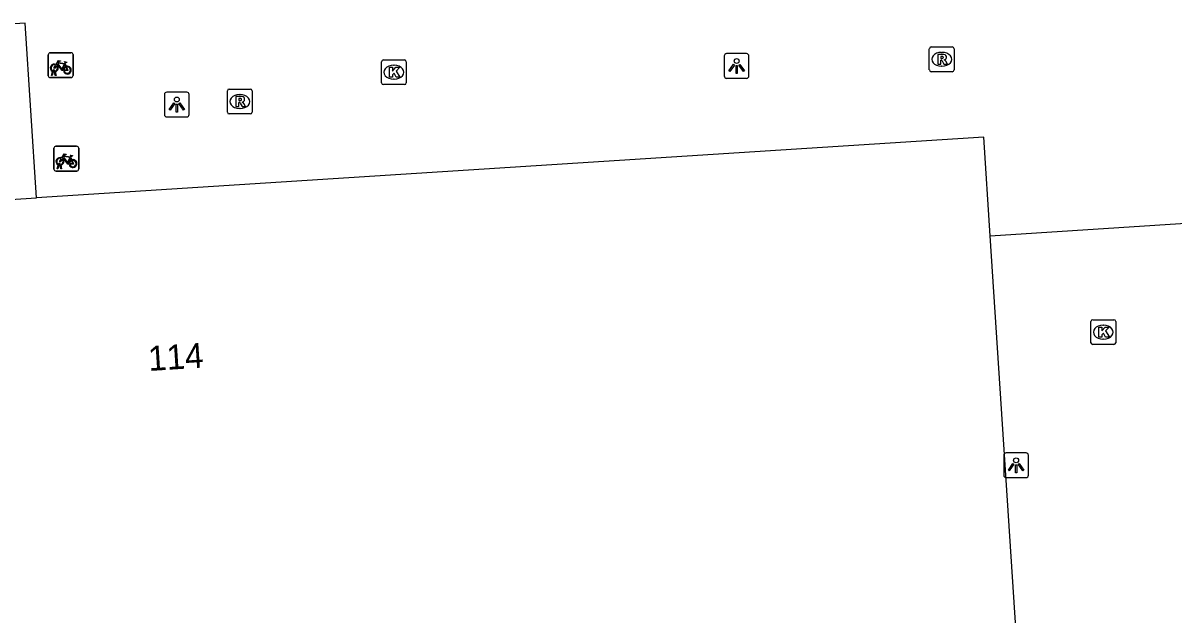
# Model space of a CAD drawing. Extents: x 159689 to 160786, y 387323 to 388339.
# Drawn here: x 160266.51 to 160312.97, y 387740.35 to 387764.24 of the extents above; entities that cross this region are included whole.
import ezdxf

# ---------------------------------------------------------------- set-up
doc = ezdxf.new("R2010")
doc.units = 0
for name, color, linetype in [('IMGEO_Fietsenrek', 7, 'Continuous'), ('IMGEO_Kolk', 7, 'Continuous'), ('IMGEO_Lichtpunt', 7, 'Continuous'), ('IMGEO_Pand', 7, 'Continuous'), ('IMGEO_Pand_nummerreeks', 7, 'Continuous'), ('IMGEO_Rioolput', 7, 'Continuous'), ('IMGEO_Voetpad_open', 7, 'Continuous')]:
    doc.layers.add(name, color=color, linetype=linetype)

msp = doc.modelspace()

# ---------------------------------------------------------------- linework, layer by layer
at = {"layer": 'IMGEO_Fietsenrek'}
for p, q in [((160267.526, 387762.113), (160267.526, 387762.954)), ((160267.526, 387762.954), (160267.526, 387762.113)), ((160267.601, 387763.038), (160268.442, 387763.038)), ((160268.442, 387763.038), (160267.601, 387763.038)), ((160268.526, 387762.963), (160268.526, 387762.122)), ((160268.526, 387762.122), (160268.526, 387762.963)), ((160267.653, 387762.122), (160267.692, 387762.282)), ((160267.722, 387762.27), (160267.687, 387762.122)), ((160267.764, 387762.294), (160267.763, 387762.298)), ((160267.805, 387762.122), (160267.771, 387762.264)), ((160267.795, 387762.305), (160267.796, 387762.298)), ((160267.803, 387762.268), (160267.838, 387762.122)), ((160268.213, 387762.587), (160268.249, 387762.492)), ((160268.451, 387762.038), (160267.61, 387762.038)), ((160267.61, 387762.038), (160268.451, 387762.038)), ((160267.687, 387762.122), (160267.653, 387762.122)), ((160267.838, 387762.122), (160267.805, 387762.122)), ((160267.754, 387758.341), (160267.754, 387759.182)), ((160267.754, 387759.182), (160267.754, 387758.341)), ((160267.829, 387759.266), (160268.67, 387759.266)), ((160268.67, 387759.266), (160267.829, 387759.266)), ((160268.754, 387759.191), (160268.754, 387758.35)), ((160268.754, 387758.35), (160268.754, 387759.191)), ((160267.881, 387758.35), (160267.92, 387758.51)), ((160267.95, 387758.498), (160267.915, 387758.35)), ((160267.992, 387758.522), (160267.991, 387758.526)), ((160268.033, 387758.35), (160267.999, 387758.492)), ((160268.023, 387758.533), (160268.024, 387758.526)), ((160268.031, 387758.496), (160268.066, 387758.35)), ((160268.441, 387758.815), (160268.477, 387758.72)), ((160268.679, 387758.266), (160267.838, 387758.266)), ((160267.838, 387758.266), (160268.679, 387758.266)), ((160267.915, 387758.35), (160267.881, 387758.35)), ((160268.066, 387758.35), (160268.033, 387758.35))]:
    msp.add_line(p, q, dxfattribs=at)
for points in [[(160267.839, 387762.564), (160267.934, 387762.728), (160268.02, 387762.714), (160268.022, 387762.705), (160267.966, 387762.694), (160267.939, 387762.649), (160268.195, 387762.608)], [(160268.182, 387762.583), (160267.925, 387762.624), (160267.908, 387762.595), (160268.075, 387762.375), (160268.182, 387762.583)], [(160268.195, 387762.608), (160268.22, 387762.657), (160268.214, 387762.661), (160268.191, 387762.665), (160268.179, 387762.672), (160268.178, 387762.675), (160268.18, 387762.68), (160268.275, 387762.665), (160268.277, 387762.655), (160268.267, 387762.642), (160268.255, 387762.636), (160268.241, 387762.642), (160268.213, 387762.587)], [(160267.86, 387762.512), (160267.808, 387762.422), (160267.768, 387762.397), (160267.769, 387762.444), (160267.824, 387762.538)], [(160268.135, 387762.32), (160268.085, 387762.32), (160267.894, 387762.571), (160267.875, 387762.539)], [(160268.23, 387762.485), (160268.2, 387762.562), (160268.091, 387762.344), (160268.134, 387762.344)], [(160268.164, 387762.344), (160268.284, 387762.343), (160268.24, 387762.457)], [(160268.26, 387762.464), (160268.315, 387762.319), (160268.165, 387762.319)], [(160268.067, 387758.792), (160268.162, 387758.956), (160268.248, 387758.942), (160268.25, 387758.933), (160268.194, 387758.922), (160268.167, 387758.877), (160268.423, 387758.836)], [(160268.423, 387758.836), (160268.448, 387758.885), (160268.442, 387758.889), (160268.419, 387758.893), (160268.407, 387758.9), (160268.406, 387758.903), (160268.408, 387758.908), (160268.503, 387758.893), (160268.505, 387758.883), (160268.495, 387758.87), (160268.483, 387758.864), (160268.469, 387758.87), (160268.441, 387758.815)], [(160268.088, 387758.74), (160268.036, 387758.65), (160267.996, 387758.625), (160267.997, 387758.672), (160268.052, 387758.766)], [(160268.363, 387758.548), (160268.313, 387758.548), (160268.122, 387758.799), (160268.103, 387758.767)], [(160268.41, 387758.811), (160268.153, 387758.852), (160268.136, 387758.823), (160268.303, 387758.603), (160268.41, 387758.811)], [(160268.458, 387758.713), (160268.428, 387758.79), (160268.319, 387758.572), (160268.362, 387758.572)], [(160268.392, 387758.572), (160268.512, 387758.571), (160268.468, 387758.685)], [(160268.488, 387758.692), (160268.543, 387758.547), (160268.393, 387758.547)]]:
    msp.add_lwpolyline(points, dxfattribs=at)
for centre, radius, start, end in [((160267.604, 387762.96), 0.0779, 92.4484, 184.2845), ((160267.604, 387762.96), 0.0779, 92.4484, 184.2845), ((160268.448, 387762.96), 0.0779, 2.4484, 94.2845), ((160268.448, 387762.96), 0.0779, 2.4484, 94.2845), ((160267.766, 387762.423), 0.159, 62.6766, 242.1369), ((160267.766, 387762.423), 0.129, 63.3192, 238.903), ((160267.746, 387762.294), 0.0499, 12.8025, 158.6934), ((160267.766, 387762.423), 0.159, 253.9967, 271.7867), ((160267.746, 387762.294), 0.0174, 12.8025, 163.4502), ((160267.766, 387762.423), 0.129, 253.415, 269.0204), ((160267.766, 387762.423), 0.129, 283.6043, 43.4302), ((160267.766, 387762.423), 0.159, 283.5766, 46.6042), ((160268.293, 387762.339), 0.159, 113.3408, 178.3217), ((160268.293, 387762.339), 0.159, 187.0065, 105.7708), ((160268.293, 387762.339), 0.129, 113.923, 177.9556), ((160268.293, 387762.339), 0.129, 188.6715, 104.5883), ((160267.604, 387762.116), 0.0779, 182.4484, 274.2845), ((160267.604, 387762.116), 0.0779, 182.4484, 274.2845), ((160268.448, 387762.116), 0.0779, 272.4484, 4.2845), ((160268.448, 387762.116), 0.0779, 272.4484, 4.2845), ((160267.832, 387759.188), 0.0779, 92.4484, 184.2845), ((160267.832, 387759.188), 0.0779, 92.4484, 184.2845), ((160268.676, 387759.188), 0.0779, 2.4484, 94.2845), ((160268.676, 387759.188), 0.0779, 2.4484, 94.2845), ((160267.994, 387758.651), 0.159, 62.6766, 242.1369), ((160267.994, 387758.651), 0.129, 63.3192, 238.903), ((160267.974, 387758.522), 0.0499, 12.8025, 158.6934), ((160267.994, 387758.651), 0.159, 253.9967, 271.7867), ((160267.974, 387758.522), 0.0174, 12.8025, 163.4502), ((160267.994, 387758.651), 0.129, 253.415, 269.0204), ((160267.994, 387758.651), 0.129, 283.6043, 43.4302), ((160267.994, 387758.651), 0.159, 283.5766, 46.6042), ((160268.521, 387758.567), 0.159, 113.3408, 178.3217), ((160268.521, 387758.567), 0.159, 187.0065, 105.7708), ((160268.521, 387758.567), 0.129, 113.923, 177.9556), ((160268.521, 387758.567), 0.129, 188.6715, 104.5883), ((160267.832, 387758.344), 0.0779, 182.4484, 274.2845), ((160267.832, 387758.344), 0.0779, 182.4484, 274.2845), ((160268.676, 387758.344), 0.0779, 272.4484, 4.2845), ((160268.676, 387758.344), 0.0779, 272.4484, 4.2845)]:
    msp.add_arc(centre, radius, start, end, dxfattribs=at)
at = {"layer": 'IMGEO_Kolk'}
for p, q in [((160280.978, 387761.826), (160280.978, 387762.678)), ((160281.053, 387762.752), (160281.905, 387762.752)), ((160281.979, 387762.678), (160281.979, 387761.826)), ((160281.466, 387762.532), (160281.491, 387762.532)), ((160281.905, 387761.752), (160281.053, 387761.752)), ((160281.489, 387761.972), (160281.464, 387761.972)), ((160309.617, 387751.336), (160309.617, 387752.188)), ((160309.692, 387752.262), (160310.544, 387752.262)), ((160310.105, 387752.042), (160310.13, 387752.042)), ((160310.618, 387752.188), (160310.618, 387751.336)), ((160310.128, 387751.482), (160310.103, 387751.482)), ((160310.544, 387751.262), (160309.692, 387751.262))]:
    msp.add_line(p, q, dxfattribs=at)
for points in [[(160280.978, 387761.826), (160280.978, 387762.678)], [(160281.053, 387762.752), (160281.905, 387762.752)], [(160281.979, 387762.678), (160281.979, 387761.826)], [(160281.299, 387762.452), (160281.422, 387762.452), (160281.422, 387762.301), (160281.552, 387762.452), (160281.716, 387762.452), (160281.57, 387762.301), (160281.723, 387762.052), (160281.571, 387762.052), (160281.486, 387762.216), (160281.422, 387762.149), (160281.422, 387762.052), (160281.299, 387762.052), (160281.299, 387762.452)], [(160281.905, 387761.752), (160281.053, 387761.752)], [(160309.617, 387751.336), (160309.617, 387752.188)], [(160309.692, 387752.262), (160310.544, 387752.262)], [(160309.938, 387751.962), (160310.061, 387751.962), (160310.061, 387751.811), (160310.191, 387751.962), (160310.355, 387751.962), (160310.209, 387751.811), (160310.362, 387751.562), (160310.21, 387751.562), (160310.125, 387751.726), (160310.061, 387751.659), (160310.061, 387751.562), (160309.938, 387751.562), (160309.938, 387751.962)], [(160310.618, 387752.188), (160310.618, 387751.336)], [(160310.544, 387751.262), (160309.692, 387751.262)]]:
    msp.add_lwpolyline(points, dxfattribs=at)
for centre, start, end in [((160281.055, 387762.676), 91.552, 178.448), ((160281.055, 387762.676), 91.552, 178.448), ((160281.903, 387762.676), 1.552, 88.448), ((160281.903, 387762.676), 1.552, 88.448), ((160281.055, 387761.828), 181.552, 268.448), ((160281.055, 387761.828), 181.552, 268.448), ((160281.903, 387761.828), 271.552, 358.448), ((160281.903, 387761.828), 271.552, 358.448), ((160309.694, 387752.186), 91.552, 178.448), ((160309.694, 387752.186), 91.552, 178.448), ((160310.542, 387752.186), 1.552, 88.448), ((160310.542, 387752.186), 1.552, 88.448), ((160309.694, 387751.338), 181.552, 268.448), ((160309.694, 387751.338), 181.552, 268.448), ((160310.542, 387751.338), 271.552, 358.448), ((160310.542, 387751.338), 271.552, 358.448)]:
    msp.add_arc(centre, 0.0765, start, end, dxfattribs=at)
for centre, major_axis, ratio, start_param, end_param in [((160281.465, 387762.252), (-0.387, 0.002), 0.722429, 4.712389, 7.853982), ((160281.49, 387762.252), (-0.39, 0.002), 0.717154, 1.570796, 4.712389), ((160310.104, 387751.762), (-0.387, 0.002), 0.722429, 4.712389, 7.853982), ((160310.129, 387751.762), (-0.39, 0.002), 0.717154, 1.570796, 4.712389)]:
    msp.add_ellipse(centre, major_axis=major_axis, ratio=ratio, start_param=start_param, end_param=end_param, dxfattribs=at)
at = {"layer": 'IMGEO_Lichtpunt'}
for p, q in [((160294.817, 387762.908), (160294.817, 387762.101)), ((160294.817, 387762.908), (160294.817, 387762.101)), ((160295.719, 387763.003), (160294.911, 387763.003)), ((160295.719, 387763.003), (160294.911, 387763.003)), ((160295.813, 387762.101), (160295.813, 387762.908)), ((160295.813, 387762.101), (160295.813, 387762.908)), ((160294.911, 387762.007), (160295.719, 387762.007)), ((160294.911, 387762.007), (160295.719, 387762.007)), ((160272.217, 387761.353), (160272.217, 387760.546)), ((160272.217, 387761.353), (160272.217, 387760.546)), ((160273.119, 387761.448), (160272.311, 387761.448)), ((160273.119, 387761.448), (160272.311, 387761.448)), ((160273.213, 387760.546), (160273.213, 387761.353)), ((160273.213, 387760.546), (160273.213, 387761.353)), ((160272.311, 387760.452), (160273.119, 387760.452)), ((160272.311, 387760.452), (160273.119, 387760.452)), ((160306.999, 387746.886), (160306.191, 387746.886)), ((160306.999, 387746.886), (160306.191, 387746.886)), ((160306.097, 387746.791), (160306.097, 387745.984)), ((160306.097, 387746.791), (160306.097, 387745.984)), ((160307.093, 387745.984), (160307.093, 387746.791)), ((160307.093, 387745.984), (160307.093, 387746.791)), ((160306.191, 387745.89), (160306.999, 387745.89)), ((160306.191, 387745.89), (160306.999, 387745.89))]:
    msp.add_line(p, q, dxfattribs=at)
for points in [[(160295.191, 387762.572), (160295.23, 387762.544), (160295.042, 387762.282), (160295.004, 387762.309), (160295.191, 387762.572)], [(160295.293, 387762.524), (160295.34, 387762.524), (160295.34, 387762.202), (160295.293, 387762.202), (160295.293, 387762.524)], [(160295.403, 387762.544), (160295.441, 387762.571), (160295.628, 387762.309), (160295.589, 387762.281), (160295.403, 387762.544)], [(160272.591, 387761.017), (160272.63, 387760.989), (160272.442, 387760.727), (160272.404, 387760.754), (160272.591, 387761.017)], [(160272.693, 387760.969), (160272.74, 387760.969), (160272.74, 387760.647), (160272.693, 387760.647), (160272.693, 387760.969)], [(160272.803, 387760.989), (160272.841, 387761.016), (160273.028, 387760.754), (160272.989, 387760.726), (160272.803, 387760.989)], [(160306.471, 387746.455), (160306.51, 387746.427), (160306.322, 387746.165), (160306.284, 387746.192), (160306.471, 387746.455)], [(160306.573, 387746.407), (160306.62, 387746.407), (160306.62, 387746.085), (160306.573, 387746.085), (160306.573, 387746.407)], [(160306.683, 387746.427), (160306.721, 387746.454), (160306.908, 387746.192), (160306.869, 387746.164), (160306.683, 387746.427)]]:
    msp.add_lwpolyline(points, dxfattribs=at)
for centre in [(160295.316, 387762.706), (160272.716, 387761.151), (160306.596, 387746.589)]:
    msp.add_circle(centre, 0.0994, dxfattribs=at)
for centre, start, end in [((160294.911, 387762.908), 90, 180), ((160294.911, 387762.908), 90, 180), ((160295.719, 387762.908), 0, 90), ((160295.719, 387762.908), 0, 90), ((160294.911, 387762.101), 180, 270), ((160294.911, 387762.101), 180, 270), ((160295.719, 387762.101), 270, 0), ((160295.719, 387762.101), 270, 360), ((160272.311, 387761.353), 90, 180), ((160272.311, 387761.353), 90, 180), ((160273.119, 387761.353), 0, 90), ((160273.119, 387761.353), 0, 90), ((160272.311, 387760.546), 180, 270), ((160272.311, 387760.546), 180, 270), ((160273.119, 387760.546), 270, 0), ((160273.119, 387760.546), 270, 360), ((160306.191, 387746.791), 90, 180), ((160306.191, 387746.791), 90, 180), ((160306.999, 387746.791), 0, 90), ((160306.999, 387746.791), 0, 90), ((160306.191, 387745.984), 180, 270), ((160306.191, 387745.984), 180, 270), ((160306.999, 387745.984), 270, 0), ((160306.999, 387745.984), 270, 360)]:
    msp.add_arc(centre, 0.0946, start, end, dxfattribs=at)
at = {"layer": 'IMGEO_Pand'}
for points in [[(160267.045, 387757.179), (160266.593, 387764.239), (160248.176, 387763.068)], [(160305.552, 387755.65), (160305.293, 387759.637), (160267.045, 387757.179)], [(160248.612, 387755.995), (160267.045, 387757.179)], [(160306.743, 387737.371), (160305.552, 387755.65)]]:
    msp.add_lwpolyline(points, dxfattribs=at)
at = {"layer": 'IMGEO_Rioolput'}
for p, q in [((160303.094, 387762.349), (160303.094, 387763.201)), ((160303.169, 387763.275), (160304.021, 387763.275)), ((160304.095, 387763.201), (160304.095, 387762.349)), ((160303.582, 387763.055), (160303.607, 387763.055)), ((160304.021, 387762.275), (160303.169, 387762.275)), ((160303.605, 387762.495), (160303.58, 387762.495)), ((160274.757, 387760.645), (160274.757, 387761.497)), ((160274.832, 387761.571), (160275.684, 387761.571)), ((160275.245, 387761.351), (160275.27, 387761.351)), ((160275.758, 387761.497), (160275.758, 387760.645)), ((160275.268, 387760.791), (160275.243, 387760.791)), ((160275.684, 387760.571), (160274.832, 387760.571))]:
    msp.add_line(p, q, dxfattribs=at)
for points in [[(160303.094, 387762.349), (160303.094, 387763.201)], [(160303.169, 387763.275), (160304.021, 387763.275)], [(160304.095, 387763.201), (160304.095, 387762.349)], [(160303.683, 387762.973), (160303.431, 387762.975), (160303.431, 387762.575)], [(160303.431, 387762.575), (160303.555, 387762.575), (160303.555, 387762.737), (160303.566, 387762.737)], [(160303.609, 387762.894), (160303.555, 387762.894), (160303.555, 387762.813)], [(160303.555, 387762.813), (160303.607, 387762.813)], [(160303.613, 387762.708), (160303.684, 387762.575), (160303.824, 387762.575), (160303.759, 387762.701)], [(160304.021, 387762.275), (160303.169, 387762.275)], [(160274.757, 387760.645), (160274.757, 387761.497)], [(160274.832, 387761.571), (160275.684, 387761.571)], [(160275.346, 387761.269), (160275.094, 387761.271), (160275.094, 387760.871)], [(160275.758, 387761.497), (160275.758, 387760.645)], [(160275.094, 387760.871), (160275.218, 387760.871), (160275.218, 387761.033), (160275.229, 387761.033)], [(160275.272, 387761.19), (160275.218, 387761.19), (160275.218, 387761.109)], [(160275.218, 387761.109), (160275.27, 387761.109)], [(160275.276, 387761.004), (160275.347, 387760.871), (160275.487, 387760.871), (160275.422, 387760.997)], [(160275.684, 387760.571), (160274.832, 387760.571)]]:
    msp.add_lwpolyline(points, dxfattribs=at)
for centre, radius, start, end in [((160303.171, 387763.199), 0.0765, 91.552, 178.448), ((160303.171, 387763.199), 0.0765, 91.552, 178.448), ((160304.019, 387763.199), 0.0765, 1.552, 88.448), ((160304.019, 387763.199), 0.0765, 1.552, 88.448), ((160303.565, 387762.684), 0.0533, 26.0293, 88.6989), ((160303.591, 387763.002), 0.19, 274.7715, 282.9687), ((160303.615, 387762.798), 0.0964, 77.0061, 93.1865), ((160303.629, 387762.855), 0.0378, 276.6634, 79.6772), ((160303.682, 387762.863), 0.109, 350.3612, 89.416), ((160303.68, 387762.863), 0.112, 277.5842, 350.9817), ((160303.664, 387762.648), 0.108, 29.5134, 73.7905), ((160303.171, 387762.351), 0.0765, 181.552, 268.448), ((160303.171, 387762.351), 0.0765, 181.552, 268.448), ((160304.019, 387762.351), 0.0765, 271.552, 358.448), ((160304.019, 387762.351), 0.0765, 271.552, 358.448), ((160274.834, 387761.495), 0.0765, 91.552, 178.448), ((160274.834, 387761.495), 0.0765, 91.552, 178.448), ((160275.345, 387761.159), 0.109, 350.3612, 89.416), ((160275.682, 387761.495), 0.0765, 1.552, 88.448), ((160275.682, 387761.495), 0.0765, 1.552, 88.448), ((160275.228, 387760.98), 0.0533, 26.0293, 88.6989), ((160275.254, 387761.298), 0.19, 274.7715, 282.9687), ((160275.278, 387761.094), 0.0964, 77.0061, 93.1865), ((160275.292, 387761.151), 0.0378, 276.6634, 79.6772), ((160275.343, 387761.159), 0.112, 277.5842, 350.9817), ((160275.327, 387760.944), 0.108, 29.5134, 73.7905), ((160274.834, 387760.647), 0.0765, 181.552, 268.448), ((160274.834, 387760.647), 0.0765, 181.552, 268.448), ((160275.682, 387760.647), 0.0765, 271.552, 358.448), ((160275.682, 387760.647), 0.0765, 271.552, 358.448)]:
    msp.add_arc(centre, radius, start, end, dxfattribs=at)
for centre, major_axis, ratio, start_param, end_param in [((160303.581, 387762.775), (-0.387, 0.002), 0.722429, 4.712389, 7.853982), ((160303.606, 387762.775), (-0.39, 0.002), 0.717154, 1.570796, 4.712389), ((160275.244, 387761.071), (-0.387, 0.002), 0.722429, 4.712389, 7.853982), ((160275.269, 387761.071), (-0.39, 0.002), 0.717154, 1.570796, 4.712389)]:
    msp.add_ellipse(centre, major_axis=major_axis, ratio=ratio, start_param=start_param, end_param=end_param, dxfattribs=at)
at = {"layer": 'IMGEO_Voetpad_open'}
msp.add_lwpolyline([(160305.552, 387755.65), (160314.074, 387756.196), (160314.413, 387750.902), (160314.471, 387750), (160314.558, 387748.644), (160316.917, 387748.799)], dxfattribs=at)

# ---------------------------------------------------------------- texts
at = {"layer": 'IMGEO_Pand_nummerreeks'}
msp.add_text('114', height=1, rotation=3.6522, dxfattribs=at).set_placement((160271.587, 387750.193))

doc.saveas('drawing.dxf')
